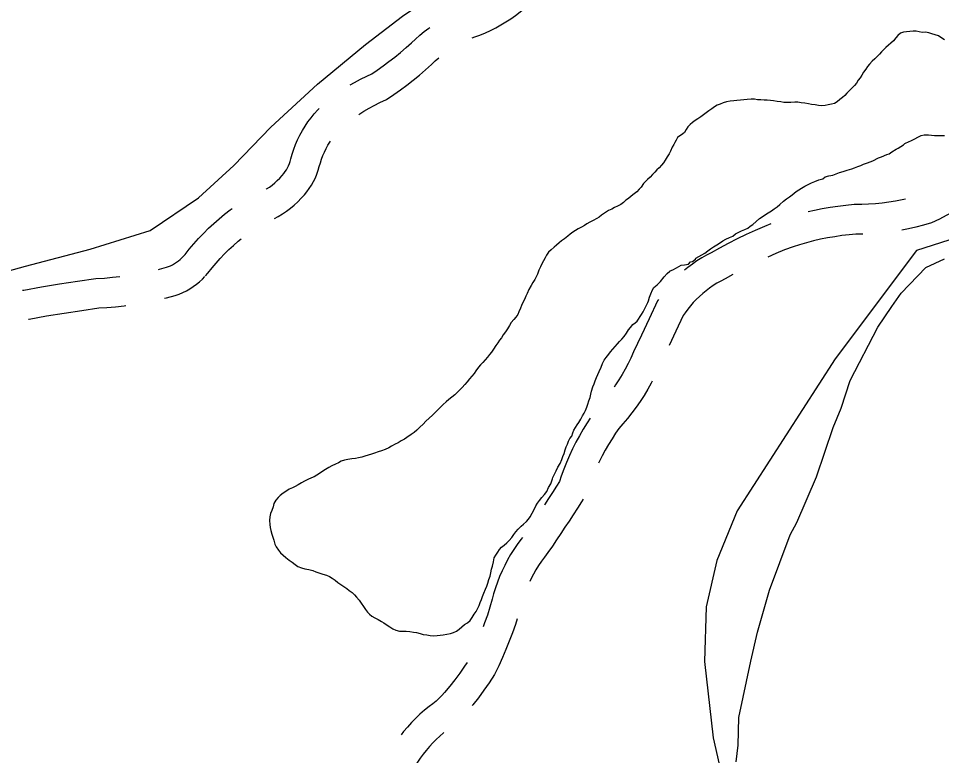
# Model space of a CAD drawing. Extents: x 3329297 to 3367176, y 649250 to 674653.
# Drawn here: x 3347993 to 3348932, y 662904 to 663654 of the extents above; entities that cross this region are included whole.
import ezdxf

# ---------------------------------------------------------------- set-up
doc = ezdxf.new("R2010")
doc.units = 0
for name, color, linetype in [('V-ROAD-CNTR', 7, 'Continuous'), ('V-SITE-OTLN', 7, 'Continuous'), ('V-SITE-VEGE', 7, 'Continuous'), ('V-TOPO-SHOR', 7, 'Continuous')]:
    doc.layers.add(name, color=color, linetype=linetype)

msp = doc.modelspace()

# ---------------------------------------------------------------- linework, layer by layer
at = {"layer": 'V-ROAD-CNTR'}
for points in [[(3348454.73, 663633.83), (3348457.27, 663634.84), (3348462.4, 663636.65), (3348467.98, 663638.97), (3348473.35, 663641.44), (3348478.62, 663644.11), (3348483.8, 663646.98), (3348488.87, 663650.04), (3348493.82, 663653.29), (3348498.64, 663656.71), (3348503.33, 663660.32), (3348507.64, 663663.89), (3348511.7, 663667.23), (3348515.67, 663670.23), (3348519.77, 663673.07), (3348523.98, 663675.73), (3348528.3, 663678.21), (3348532.73, 663680.52), (3348537.25, 663682.64), (3348540.47, 663683.99)], [(3348330.71, 663585.92), (3348335.06, 663588.46), (3348341.21, 663591.79), (3348347.46, 663594.94), (3348352.52, 663597.3), (3348357.9, 663600.92), (3348364.01, 663605.24), (3348370.02, 663609.7), (3348375.93, 663614.3), (3348381.71, 663619.03), (3348387.39, 663623.9), (3348392.94, 663628.89), (3348396.89, 663632.6), (3348401.32, 663636.46), (3348405.89, 663640.14), (3348410.6, 663643.65), (3348411.37, 663644.18)], [(3348339.31, 663555.99), (3348339.37, 663556.03), (3348344.52, 663559.25), (3348349.77, 663562.31), (3348355.11, 663565.2), (3348360.54, 663567.94), (3348367.32, 663571.09), (3348374.94, 663576.22), (3348381.62, 663580.95), (3348388.19, 663585.83), (3348394.64, 663590.86), (3348400.97, 663596.03), (3348407.17, 663601.35), (3348413.24, 663606.8), (3348417.02, 663610.35), (3348420.54, 663613.41)], [(3348245.21, 663479.99), (3348245.52, 663480.18), (3348248.42, 663482.12), (3348251.21, 663484.2), (3348253.9, 663486.42), (3348256.47, 663488.77), (3348258.92, 663491.24), (3348261.35, 663493.97), (3348263.03, 663495.94), (3348264.42, 663497.81), (3348265.69, 663499.76), (3348266.84, 663501.78), (3348267.87, 663503.87), (3348268.75, 663506.01), (3348269.51, 663508.21), (3348270.26, 663510.93), (3348271.58, 663515.66), (3348273.22, 663520.63), (3348275.09, 663525.52), (3348277.18, 663530.31), (3348279.48, 663535), (3348282, 663539.59), (3348284.72, 663544.06), (3348287.64, 663548.4), (3348290.76, 663552.59), (3348294.06, 663556.65), (3348297.55, 663560.55), (3348298.88, 663561.91)], [(3348253.65, 663450.31), (3348257.32, 663452.27), (3348261.6, 663454.83), (3348265.74, 663457.61), (3348269.74, 663460.59), (3348273.59, 663463.77), (3348277.27, 663467.14), (3348280.77, 663470.68), (3348283.98, 663474.27), (3348286.52, 663477.26), (3348289.02, 663480.62), (3348291.32, 663484.13), (3348293.38, 663487.76), (3348295.22, 663491.52), (3348296.83, 663495.4), (3348298.18, 663499.35), (3348299.16, 663502.89), (3348300.29, 663506.91), (3348301.49, 663510.57), (3348302.87, 663514.17), (3348304.41, 663517.71), (3348306.11, 663521.18), (3348307.97, 663524.56), (3348309.98, 663527.86), (3348310.53, 663528.68)], [(3348980.11, 663481.88), (3348976.59, 663478.6), (3348969.8, 663473.58), (3348963.38, 663469.11), (3348956.84, 663464.83), (3348950.17, 663460.73), (3348943.39, 663456.83), (3348936.5, 663453.13), (3348929.5, 663449.62), (3348921.58, 663445.93), (3348913.21, 663443.47), (3348905.63, 663441.5), (3348897.99, 663439.76), (3348891.46, 663438.48)], [(3348895.13, 663469.87), (3348891.79, 663469.11), (3348885.02, 663467.79), (3348878.21, 663466.68), (3348871.37, 663465.78), (3348864.5, 663465.1), (3348857.62, 663464.62), (3348850.74, 663464.37), (3348842.94, 663464.32), (3348834.4, 663463.5), (3348826.36, 663462.51), (3348818.35, 663461.32), (3348810.37, 663459.93), (3348802.43, 663458.33), (3348796.21, 663456.92)], [(3348160.83, 663411.48), (3348162.71, 663413.64), (3348166.86, 663418.89), (3348171.53, 663424.43), (3348176.36, 663429.84), (3348181.36, 663435.09), (3348186.51, 663440.19), (3348191.82, 663445.14), (3348197.27, 663449.92), (3348202.86, 663454.54), (3348208.59, 663458.98), (3348210.55, 663460.41)], [(3348758.16, 663444.83), (3348751.63, 663442.14), (3348742.31, 663438.07), (3348733.07, 663433.83), (3348723.92, 663429.4), (3348714.86, 663424.79), (3348705.89, 663420.01), (3348697.36, 663415.24), (3348692.8, 663412.87), (3348687.88, 663410.05), (3348683.08, 663407.03), (3348678.41, 663403.81), (3348673.88, 663400.41), (3348670.41, 663397.57)], [(3348851.74, 663434.38), (3348851.39, 663434.37), (3348844.48, 663434.33), (3348837.66, 663433.67), (3348830.38, 663432.78), (3348823.13, 663431.7), (3348815.91, 663430.44), (3348808.72, 663429), (3348801.58, 663427.37), (3348794.47, 663425.56), (3348787.42, 663423.57), (3348780.75, 663421.51), (3348772.2, 663418.17), (3348763.35, 663414.52), (3348755.28, 663411)], [(3348183.5, 663391.83), (3348185.82, 663394.5), (3348190.1, 663399.91), (3348194.19, 663404.77), (3348198.42, 663409.5), (3348202.79, 663414.09), (3348207.3, 663418.56), (3348211.94, 663422.89), (3348216.71, 663427.07), (3348219.74, 663429.57)], [(3348135.61, 663398.46), (3348136.61, 663398.7), (3348143.95, 663400.62), (3348145.88, 663401.31), (3348147.98, 663402.2), (3348150.05, 663403.23), (3348152.07, 663404.37), (3348154.03, 663405.64), (3348155.93, 663407.03), (3348157.74, 663408.52), (3348159.47, 663410.11), (3348161.4, 663412.1)], [(3347997.39, 663377.16), (3347998.78, 663377.42), (3348016.92, 663380.63), (3348035.1, 663383.63), (3348053.32, 663386.44), (3348072.05, 663389.1), (3348080.86, 663389.67), (3348088.9, 663390.39), (3348096.32, 663391.23)], [(3348141.92, 663369.13), (3348143.86, 663369.59), (3348152.81, 663371.93), (3348156.8, 663373.36), (3348160.51, 663374.93), (3348164.12, 663376.72), (3348167.64, 663378.71), (3348171.03, 663380.91), (3348174.3, 663383.3), (3348177.43, 663385.86), (3348180.41, 663388.61), (3348182.94, 663391.21)], [(3348719.46, 663393.23), (3348711.59, 663388.83), (3348707.18, 663386.54), (3348703.34, 663384.33), (3348699.59, 663381.97), (3348695.94, 663379.45), (3348692.39, 663376.79), (3348688.95, 663373.98), (3348685.63, 663371.03), (3348682.44, 663367.95), (3348679.38, 663364.74), (3348676.45, 663361.4), (3348673.66, 663357.95), (3348671.01, 663354.39), (3348669.04, 663351.48), (3348661.7, 663335.61), (3348654.81, 663320.98)], [(3348643.88, 663367.84), (3348642.85, 663366.31), (3348634.51, 663348.3), (3348626.6, 663331.5), (3348618.46, 663314.5), (3348615.73, 663308.33), (3348613.01, 663302.66), (3348610.12, 663297.09), (3348607.05, 663291.61), (3348603.81, 663286.22), (3348600.4, 663280.95), (3348598.86, 663278.71)], [(3348003.69, 663347.82), (3348004.17, 663347.91), (3348021.98, 663351.06), (3348039.83, 663354.01), (3348057.71, 663356.76), (3348075.14, 663359.24), (3348083.16, 663359.76), (3348091.92, 663360.54), (3348100.67, 663361.53), (3348102.64, 663361.8)], [(3348637.59, 663284.89), (3348636.53, 663282.85), (3348633, 663276.54), (3348629.27, 663270.35), (3348625.35, 663264.28), (3348621.24, 663258.33), (3348616.95, 663252.52), (3348612.47, 663246.84), (3348607.82, 663241.31), (3348603.78, 663236.8), (3348600.39, 663231.9), (3348596.73, 663226.29), (3348593.23, 663220.58), (3348589.9, 663214.78), (3348586.73, 663208.88), (3348583.73, 663202.9), (3348583.05, 663201.44)], [(3348574.46, 663247.07), (3348571.37, 663242.32), (3348567.43, 663235.89), (3348563.68, 663229.35), (3348560.11, 663222.72), (3348556.73, 663215.98), (3348553.54, 663209.15), (3348550.54, 663202.23), (3348547.74, 663195.24), (3348545.14, 663188.17), (3348543.38, 663182.94), (3348540.31, 663178.09), (3348536.25, 663171.74), (3348532.17, 663165.4), (3348528.05, 663159.08), (3348528.01, 663159.02)], [(3348567.4, 663164.79), (3348565.63, 663161.99), (3348561.5, 663155.54), (3348557.34, 663149.09), (3348553.15, 663142.65), (3348548.93, 663136.24), (3348544.7, 663129.85), (3348540.44, 663123.49), (3348536.16, 663117.17), (3348531.61, 663110.49), (3348527.97, 663105.86), (3348524.96, 663101.72), (3348522.1, 663097.47), (3348519.4, 663093.13), (3348516.86, 663088.68), (3348514.49, 663084.15), (3348513.08, 663081.18)], [(3348505.68, 663126.04), (3348504.04, 663123.96), (3348500.38, 663118.93), (3348496.9, 663113.77), (3348493.62, 663108.48), (3348490.54, 663103.08), (3348487.65, 663097.56), (3348484.97, 663091.94), (3348482.5, 663086.23), (3348480.24, 663080.43), (3348478.2, 663074.55), (3348476.37, 663068.6), (3348474.89, 663063.03), (3348472.54, 663055.03), (3348469.99, 663047.08), (3348467.26, 663039.19), (3348465.76, 663035.17)], [(3348500.3, 663043.35), (3348498.46, 663037.6), (3348495.49, 663029.03), (3348492.32, 663020.53), (3348488.94, 663012.11), (3348485.37, 663003.78), (3348481.6, 662995.54), (3348477.31, 662986.73), (3348471.84, 662978.29), (3348466.5, 662970.58), (3348460.93, 662963.05), (3348455.13, 662955.69), (3348454.73, 662955.21)], [(3348449.37, 662998.77), (3348446.92, 662994.99), (3348442.11, 662988.05), (3348437.09, 662981.26), (3348431.85, 662974.62), (3348426.45, 662968.18), (3348423.67, 662965.1), (3348420.81, 662962.24), (3348417.82, 662959.51), (3348414.69, 662956.94), (3348410.86, 662954.09), (3348406.09, 662950.19), (3348401.53, 662946.17), (3348397.1, 662941.99), (3348392.83, 662937.66), (3348388.71, 662933.18), (3348384.75, 662928.55), (3348382.23, 662925.4)], [(3348425.93, 662927.66), (3348425.51, 662927.31), (3348421.74, 662923.99), (3348418.08, 662920.55), (3348414.56, 662916.97), (3348411.15, 662913.27), (3348407.88, 662909.44), (3348404.74, 662905.51), (3348401.75, 662901.47), (3348398.9, 662897.32), (3348396.09, 662892.9), (3348390.11, 662883.33), (3348384.43, 662873.71), (3348378.99, 662863.95), (3348373.71, 662853.9)]]:
    msp.add_lwpolyline(points, dxfattribs=at)
at = {"layer": 'V-SITE-OTLN'}
for points in [[(3348176.45, 663471.22), (3348212.42, 663504.21), (3348249.74, 663543.09), (3348297.22, 663586.57), (3348346.23, 663627.16), (3348383.75, 663655.78), (3348437.25, 663692.06), (3348498.16, 663724.09), (3348570.79, 663756.36), (3348643.58, 663781.31), (3348700.45, 663795.67), (3348750.03, 663808.42), (3348783.52, 663819.36), (3348787.65, 663832.64), (3348796.91, 663881.21), (3348786.41, 663964.55), (3348784.1, 664005.54), (3348782.51, 664011.38), (3348761.25, 664047.59), (3348745.69, 664091.24), (3348749.43, 664123.57)], [(3347959.69, 663390.55), (3348000.51, 663401.65), (3348066.11, 663419.12), (3348127.29, 663437.96), (3348176.45, 663471.22)], [(3348964.56, 663436.31), (3348906.31, 663417.53), (3348823.54, 663307.35), (3348724.1, 663152.86), (3348703.14, 663102.59), (3348692.39, 663055.46), (3348690.6, 662999.72), (3348699.52, 662922.21), (3348714.02, 662858.01)]]:
    msp.add_lwpolyline(points, dxfattribs=at)
at = {"layer": 'V-SITE-VEGE'}
msp.add_lwpolyline([(3348722.84, 662897.76), (3348724.92, 662914.82), (3348725.56, 662942.81), (3348737.76, 663000.21), (3348744.46, 663029.53), (3348756.95, 663072.35), (3348777.69, 663128.71), (3348784.73, 663141.02), (3348804.45, 663187.63), (3348821.66, 663237.84), (3348829.77, 663257.46), (3348838.92, 663285.62), (3348866.99, 663339.7), (3348881.16, 663360.66), (3348890.61, 663374.23), (3348915.61, 663400.28), (3348934.88, 663409.19)], dxfattribs=at)
at = {"layer": 'V-TOPO-SHOR'}
for points in [[(3348934.6, 663631.96), (3348931.1, 663634.33), (3348928.48, 663635.86), (3348925.15, 663636.94), (3348921.82, 663637.88), (3348918.64, 663638.82), (3348915.46, 663639.47), (3348912.01, 663639.4), (3348908.84, 663640.06), (3348905.81, 663640.57), (3348902.79, 663640.51), (3348899.34, 663640.44), (3348896.04, 663639.94), (3348892.89, 663639.59), (3348889.89, 663638.66), (3348887.2, 663636.31), (3348885.39, 663633.68), (3348882.72, 663630.75), (3348880.03, 663628.4), (3348877.77, 663626.33), (3348875.23, 663624.13), (3348873.12, 663621.93), (3348870.72, 663619.58), (3348868.61, 663617.23), (3348866.36, 663615.03), (3348863.82, 663612.53), (3348861.29, 663610.04)], [(3348861.29, 663610.04), (3348858.61, 663607.11), (3348856.36, 663604.62), (3348854.69, 663601.99), (3348852.46, 663598.79), (3348850.79, 663596.02), (3348848.98, 663593.25), (3348847.01, 663590.91), (3348845.21, 663587.71), (3348843.39, 663585.23), (3348840.99, 663582.88), (3348838.03, 663580.23), (3348835.5, 663577.59), (3348833.53, 663575.25), (3348830.99, 663573.04), (3348828.44, 663570.98), (3348825.75, 663568.91), (3348822.91, 663567.12), (3348819.77, 663566.34), (3348816.47, 663565.84), (3348813.32, 663565.2), (3348810.02, 663564.7), (3348806.71, 663564.92), (3348803.1, 663565.57), (3348799.35, 663566.21), (3348796.32, 663566.87), (3348792.57, 663567.51), (3348789.11, 663567.87), (3348785.65, 663568.37), (3348782.49, 663568.31), (3348778.61, 663568.23), (3348775.01, 663568.15), (3348771.56, 663568.22), (3348768.39, 663568.73), (3348764.78, 663569.24), (3348761.03, 663569.74), (3348757.72, 663570.1)], [(3348757.72, 663570.1), (3348754.55, 663570.47), (3348751.38, 663570.54), (3348748.07, 663570.77), (3348744.62, 663570.84), (3348741.45, 663571.35), (3348738.28, 663571.43), (3348734.12, 663571.2), (3348730.82, 663570.84), (3348727.23, 663570.48), (3348723.5, 663570.12), (3348720.48, 663569.91), (3348716.75, 663569.4), (3348713.03, 663568.9), (3348709.89, 663567.68), (3348706.75, 663566.46), (3348703.61, 663565.4), (3348700.91, 663563.76), (3348698.08, 663561.54), (3348695.1, 663559.61), (3348692.55, 663557.69), (3348689.86, 663555.62), (3348686.89, 663553.4), (3348684.05, 663551.48), (3348681.21, 663549.84), (3348678.66, 663547.92), (3348676.26, 663545.85), (3348673.87, 663543.22), (3348672.05, 663540.73), (3348670.25, 663537.68), (3348668.73, 663536.36), (3348663.38, 663532.42), (3348661.83, 663529.83), (3348660.6, 663527.57), (3348659.71, 663525.39), (3348657.9, 663522.62), (3348656.26, 663518.7), (3348654.73, 663515.94), (3348652.64, 663512.87), (3348650.7, 663509.38), (3348649.03, 663506.62), (3348647.06, 663504.28), (3348644.67, 663501.64), (3348642.42, 663499.58), (3348640.31, 663497.24), (3348638.05, 663495.04), (3348635.67, 663492.11), (3348632.92, 663489.95), (3348631.04, 663487.99), (3348628.85, 663485.71), (3348626.37, 663482.14), (3348624.18, 663479.86), (3348622.02, 663477.45), (3348619.19, 663475.24), (3348616.22, 663472.88), (3348613.53, 663470.67), (3348610.84, 663468.74), (3348608.44, 663466.53), (3348605.75, 663464.47), (3348602.47, 663462.81), (3348599.31, 663461.46), (3348596.46, 663459.81), (3348593.29, 663458.46), (3348589.2, 663455.51), (3348586.04, 663453.53)], [(3348699.81, 663421.25), (3348703.21, 663423.47), (3348705.91, 663425.26), (3348709.32, 663427.34), (3348712.3, 663429.27), (3348716.28, 663430.96), (3348719.45, 663432.3), (3348722.11, 663434.5), (3348725.67, 663436.16), (3348728.52, 663437.51), (3348731.79, 663439.02), (3348734.65, 663440.22), (3348737.33, 663442.29), (3348739.89, 663443.92), (3348743.42, 663447.16), (3348746.81, 663450.1), (3348749.5, 663452.03), (3348752.62, 663454.25), (3348755.32, 663455.89), (3348759.01, 663458.12), (3348761.71, 663459.9), (3348764.54, 663461.97), (3348767.36, 663464.33), (3348771.03, 663467.71), (3348774.01, 663470.08), (3348777.12, 663472.3), (3348779.96, 663474.22), (3348784.06, 663477.47), (3348786.61, 663479.25), (3348789.31, 663481.17), (3348792.57, 663483.11), (3348796.14, 663484.62), (3348799.41, 663486.27), (3348802.97, 663487.92), (3348807.11, 663489.45), (3348811.11, 663490.53), (3348813.52, 663492.45), (3348817.23, 663493.54), (3348821.1, 663494.33), (3348824.53, 663495.55), (3348827.95, 663496.77), (3348831.81, 663498), (3348835.67, 663499.23), (3348840.38, 663500.62), (3348843.23, 663501.83), (3348846.66, 663502.91), (3348849.66, 663504.12), (3348852.5, 663505.47), (3348856.33, 663506.67), (3348861.72, 663508.69), (3348867.73, 663511.69), (3348870.58, 663513.03), (3348875.97, 663515.38), (3348878.51, 663516.07), (3348881.02, 663518.04), (3348885.45, 663520.68), (3348887.66, 663521.69), (3348893.03, 663524.99), (3348894.28, 663526.29), (3348894.91, 663526.9), (3348898.05, 663528.12), (3348901.18, 663529.62), (3348904.45, 663531.27), (3348907.58, 663532.91), (3348911, 663534.57)], [(3348911, 663534.57), (3348914, 663535.35), (3348918.46, 663535.15)], [(3348918.46, 663535.15), (3348921.63, 663534.93), (3348924.66, 663534.42), (3348927.83, 663534.48), (3348930.84, 663534.54), (3348934.58, 663534.62)], [(3348586.04, 663453.53), (3348583.52, 663451.56), (3348581.17, 663450.16), (3348577.62, 663448.22), (3348574.21, 663446.28), (3348571.22, 663444.78), (3348568.67, 663443), (3348565.68, 663441.36), (3348562.41, 663439.57), (3348559.57, 663437.93), (3348557.02, 663436.15), (3348554.33, 663434.08), (3348551.78, 663432.16), (3348548.38, 663429.64), (3348545.4, 663427.43), (3348543, 663425.51), (3348540.46, 663423.01), (3348537.91, 663421.09), (3348534.81, 663418.29), (3348532.27, 663415.8), (3348530.17, 663413.02), (3348528.93, 663410.27), (3348526.99, 663407.06), (3348525.46, 663404.16), (3348524.09, 663401.11), (3348522.29, 663397.48), (3348520.94, 663393.57), (3348519.56, 663390.81), (3348518.32, 663388.05), (3348516.37, 663384.99), (3348514.42, 663381.93), (3348512.34, 663378.01), (3348510.41, 663373.94), (3348509.03, 663371.18), (3348507.66, 663367.84), (3348506, 663364.94), (3348504.77, 663361.89)], [(3348613.54, 663336.95), (3348615.51, 663339.29), (3348618.05, 663342.37), (3348620.25, 663344.01), (3348622.45, 663345.97), (3348626.79, 663352.45), (3348628.33, 663355.36), (3348630.18, 663358.59), (3348632.02, 663362.78), (3348633.25, 663364.72), (3348633.86, 663366.33), (3348634.71, 663370.31), (3348636.08, 663373.64), (3348637.79, 663377.59), (3348639.33, 663380.18), (3348642.47, 663382.8), (3348644.04, 663384.11), (3348645.92, 663386.07), (3348649.66, 663390.94), (3348652.79, 663394.2), (3348655.62, 663396.49), (3348655.93, 663396.82), (3348658.46, 663398.14), (3348662.25, 663400.14), (3348667, 663402.79), (3348670.5, 663403.18), (3348674.32, 663403.9), (3348676.52, 663406.18), (3348678.43, 663406.54), (3348681.57, 663408.84), (3348682.07, 663409.81), (3348684.91, 663411.45), (3348688.04, 663413.39), (3348691.02, 663414.89), (3348694.14, 663417.25), (3348696.97, 663419.32), (3348699.81, 663421.25)], [(3348504.77, 663361.89), (3348503.68, 663358.85), (3348502.17, 663355.22), (3348500.93, 663352.47), (3348499.12, 663349.84), (3348496.86, 663347.49), (3348494.34, 663344.28), (3348492.68, 663341.37), (3348490.58, 663338.16), (3348488.49, 663335.1), (3348485.97, 663331.74), (3348484.3, 663328.98), (3348482.48, 663326.5), (3348480.53, 663323.87), (3348478.72, 663320.95), (3348476.35, 663317.31), (3348474.11, 663314.39), (3348472.15, 663311.91), (3348470.05, 663309.13), (3348467.79, 663306.64), (3348465.27, 663303.71), (3348463.16, 663301.37), (3348460.91, 663298.88), (3348458.4, 663295.37), (3348456.44, 663292.75), (3348454.19, 663289.97), (3348451.95, 663287.19), (3348449.56, 663284.27), (3348447.03, 663281.34), (3348444.37, 663278.27), (3348442.11, 663276.06), (3348439.44, 663273.28), (3348436.9, 663270.92), (3348433.93, 663268.42), (3348430.96, 663266.2), (3348428.13, 663263.7), (3348425.02, 663261.05), (3348421.5, 663257.52), (3348419.39, 663255.32), (3348416.71, 663252.54), (3348414.17, 663250.18), (3348410.79, 663247.09), (3348407.54, 663244.01), (3348404.73, 663241.22), (3348401.33, 663238.13), (3348398.24, 663235.05), (3348395.7, 663232.7), (3348392.43, 663230.61), (3348388.32, 663227.66), (3348385.63, 663225.73), (3348382.36, 663224.08), (3348379.38, 663222.15), (3348376.39, 663220.65), (3348372.69, 663218.56), (3348369.71, 663216.92), (3348366.15, 663215.27), (3348362.29, 663214.04), (3348358.86, 663212.96), (3348355.15, 663211.73), (3348352.29, 663210.67), (3348349.01, 663209.6), (3348345.58, 663208.52), (3348342.44, 663207.45), (3348339, 663206.8), (3348335.85, 663206.31)], [(3348504.48, 663137.3), (3348506.74, 663139.5), (3348509.71, 663142.01), (3348511.81, 663144.35), (3348513.63, 663146.98), (3348515.57, 663150.76), (3348517.78, 663154.97), (3348519.3, 663158.02), (3348520.97, 663160.79), (3348522.92, 663163.56), (3348525.45, 663166.49), (3348527.98, 663169.56), (3348530.35, 663172.77), (3348532.29, 663176.55), (3348534.44, 663180.28), (3348536.25, 663185.43), (3348536.68, 663186.99), (3348538.33, 663190.33), (3348539.99, 663193.67), (3348541.78, 663197.45), (3348544, 663201.23), (3348545.65, 663205.29), (3348546.88, 663208.33), (3348547.97, 663211.38), (3348549.19, 663214.85), (3348550.14, 663217.89), (3348551.51, 663220.79), (3348552.6, 663223.84), (3348553.84, 663226.59), (3348555.95, 663228.79), (3348556.74, 663232.12), (3348557.98, 663234.87), (3348559.65, 663237.64), (3348561.46, 663240.27), (3348563.14, 663242.89), (3348565.08, 663246.23), (3348566.74, 663249.43), (3348568.27, 663252.19), (3348569.79, 663255.1), (3348571.3, 663258.44), (3348572.1, 663261.33), (3348573.19, 663264.66), (3348574.41, 663268.28), (3348575.34, 663271.6), (3348576, 663274.64), (3348577.35, 663278.98), (3348578.44, 663282.02), (3348579.67, 663285.21), (3348581.03, 663288.69), (3348582.41, 663291.74), (3348583.78, 663294.79), (3348585.71, 663299.14), (3348587.22, 663302.62), (3348588.87, 663306.1), (3348590.68, 663308.87), (3348593.35, 663312.23), (3348595.16, 663314.72), (3348597.41, 663317.49), (3348599.8, 663319.99), (3348602.33, 663322.77), (3348604.44, 663324.97), (3348606.69, 663327.46), (3348608.94, 663330.38), (3348611.45, 663333.74), (3348613.54, 663336.95)], [(3348335.85, 663206.31), (3348332.12, 663205.94), (3348328.25, 663205.14), (3348324.82, 663204.5), (3348321.24, 663203.42), (3348318.54, 663201.78), (3348315.56, 663200.28), (3348311.99, 663198.77), (3348308.87, 663196.98), (3348305.31, 663194.9), (3348302.62, 663193.26), (3348299.21, 663190.89), (3348296.66, 663189.25), (3348293.96, 663187.62), (3348291.11, 663186.41), (3348287.55, 663184.75), (3348284.13, 663183.1), (3348281.01, 663181.31), (3348277.6, 663179.37), (3348274.61, 663177.59), (3348271.76, 663176.38), (3348268.49, 663174.87), (3348265.08, 663172.79), (3348262.53, 663170.87), (3348259.55, 663168.65), (3348257.3, 663166.45), (3348255.06, 663163.82), (3348253.11, 663160.32), (3348252.17, 663157.14), (3348250.81, 663153.23), (3348249.73, 663150.19), (3348248.93, 663146.72), (3348248.43, 663143.12), (3348248.8, 663139.24), (3348249.15, 663136.09), (3348249.79, 663132.94), (3348250.88, 663129.22)], [(3348438.66, 663030.7), (3348441.5, 663032.63), (3348444.18, 663035.13), (3348446.72, 663037.34), (3348449.71, 663038.98), (3348452.67, 663041.63), (3348454.63, 663044.4), (3348456.71, 663047.89), (3348458.53, 663050.66), (3348460.33, 663054.01), (3348461.71, 663056.77), (3348462.79, 663059.81), (3348464.03, 663062.71), (3348465.11, 663066.04), (3348466.34, 663069.23), (3348468.27, 663073.44), (3348469.5, 663076.48), (3348470.45, 663079.38), (3348471.66, 663083.14), (3348472.88, 663086.61), (3348473.53, 663090.08), (3348474.32, 663093.55), (3348475.26, 663096.73), (3348476.18, 663101.06), (3348477.1, 663105.25), (3348478.63, 663108.01), (3348480.58, 663111.07), (3348482.4, 663113.55), (3348484.36, 663115.89), (3348487.04, 663118.25), (3348489.73, 663120.46), (3348492.12, 663122.95), (3348494.8, 663125.88), (3348496.89, 663128.95), (3348498.85, 663131.72), (3348501.24, 663134.36), (3348504.48, 663137.3)], [(3348250.88, 663129.22), (3348251.8, 663126.22), (3348252.87, 663123.08), (3348254.1, 663119.22), (3348255.45, 663116.37), (3348257.67, 663113.11), (3348259.74, 663110.42), (3348262.38, 663108.03), (3348265.31, 663105.65), (3348268.52, 663102.98), (3348271.44, 663100.89), (3348274.65, 663098.51), (3348277.29, 663096.41), (3348281.05, 663095.19), (3348284.52, 663094.11), (3348288.42, 663093.18), (3348292.61, 663092.26), (3348295.65, 663091.03), (3348299.85, 663089.53), (3348302.89, 663088.73), (3348306.37, 663087.51), (3348309.42, 663086.14), (3348312.32, 663084.47), (3348315.39, 663082.38), (3348318.02, 663080.28), (3348321.08, 663078.18), (3348324.14, 663076.23), (3348327.2, 663074.14), (3348329.69, 663072.03), (3348332.61, 663069.94), (3348334.81, 663067.68), (3348337.02, 663065.28), (3348339.67, 663062.31), (3348341.6, 663059.19), (3348343.97, 663055.79), (3348346.04, 663052.81), (3348348.11, 663050.12), (3348350.32, 663047.87), (3348352.65, 663045.9), (3348355.71, 663044.09), (3348359.05, 663042.44), (3348362.25, 663040.64), (3348364.88, 663038.96), (3348368.08, 663036.87), (3348370.85, 663035.06), (3348374.05, 663033.11), (3348376.96, 663031.73), (3348380.57, 663030.8), (3348383.59, 663030.72), (3348387.33, 663030.65), (3348391.37, 663030.31), (3348394.97, 663029.66), (3348398, 663029.29), (3348401.76, 663028.22), (3348404.8, 663027.42), (3348408.55, 663026.78), (3348411.72, 663026.27), (3348415.47, 663025.77), (3348418.91, 663026.27), (3348421.92, 663026.76), (3348425.22, 663026.97), (3348428.81, 663027.48), (3348432.53, 663028.27), (3348435.67, 663029.2), (3348438.66, 663030.7)]]:
    msp.add_lwpolyline(points, dxfattribs=at)

doc.saveas('drawing.dxf')
